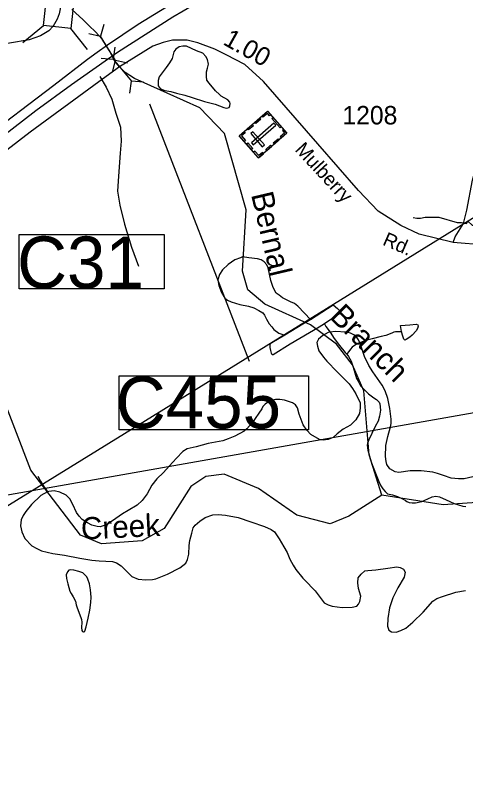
# Model space of a CAD drawing. Extents: x 2082433 to 2279600, y 546599 to 755198.
# Drawn here: x 2156147 to 2159193, y 600578 to 605870 of the extents above; entities that cross this region are included whole.
import ezdxf

# ---------------------------------------------------------------- set-up
doc = ezdxf.new("R2010")
doc.units = 0
for name, color, linetype in [('Exist Boundary Political Fire Districts', 7, 'Continuous'), ('Exist Cultural Cemetery CELL', 7, 'Continuous'), ('Exist Hydrographic Creek Single Shore', 7, 'Continuous'), ('Exist Hydrographic Creek Single Shore Label', 7, 'Continuous'), ('Exist Hydrographic Misc Water Feature', 7, 'Continuous'), ('Exist Road Non-System Type 51', 7, 'Continuous'), ('Exist Road Primary Interstate Divided Center Attributed', 7, 'Continuous'), ('Exist Road Primary Interstate Structure Culvert CELL', 7, 'Continuous'), ('Exist Road Primary Interstate Structure Culvert Number Label', 7, 'Continuous'), ('Exist Road Secondary Mileage Hundredths English Label', 7, 'Continuous'), ('Exist Road Secondary Structure Culvert CELL', 7, 'Continuous'), ('Exist Road Secondary Structure Culvert Number Label', 7, 'Continuous'), ('Exist Road Secondary Structure Standard Bridge CELL', 7, 'Continuous'), ('Exist Road Secondary Type 51 Attributed', 7, 'Continuous'), ('Exist Road Secondary Type 51 Label', 7, 'Continuous'), ('Exist Road Secondary Type 51 Number Label', 7, 'Continuous'), ('Exist Utilities Electrical Transmission Line', 7, 'Continuous')]:
    doc.layers.add(name, color=color, linetype=linetype)

msp = doc.modelspace()

# ---------------------------------------------------------------- linework, layer by layer
at = {"layer": 'Exist Boundary Political Fire Districts'}
msp.add_lwpolyline([(2159905.3, 603293.7), (2151346, 601782.1)], dxfattribs=at)
at = {"layer": 'Exist Cultural Cemetery CELL'}
for points in [[(2157792.9, 604906), (2157662, 605056), (2157853.8, 605223.4), (2157984.7, 605073.4)], [(2157806.9, 605167.3), (2157774.2, 605138.8), (2157766.7, 605147.4), (2157799.4, 605175.9)], [(2157875.6, 605198.4), (2157867, 605190.9), (2157852.5, 605207.4), (2157822, 605180.9), (2157814.7, 605189.3), (2157853.8, 605223.4)], [(2157938.3, 605109.1), (2157882.5, 605173.1), (2157891.1, 605180.6), (2157946.9, 605116.6)], [(2157757.2, 605124), (2157724.5, 605095.5), (2157717, 605104.1), (2157749.7, 605132.6)], [(2157743.3, 605007.4), (2157755.6, 604993.3), (2157908.3, 605126.6), (2157896.1, 605140.7)], [(2157694.6, 605084.5), (2157702.1, 605076), (2157677.8, 605054.8), (2157704.5, 605024.3), (2157696.1, 605016.9), (2157662, 605056)], [(2157817.3, 604981.5), (2157831.4, 604993.7), (2157754, 605082.4), (2157739.9, 605070.2)], [(2157962.9, 605098.3), (2157954.3, 605090.7), (2157968.8, 605074.2), (2157938.3, 605047.6), (2157945.6, 605039.2), (2157984.7, 605073.3)], [(2157932.1, 605027.4), (2157899.4, 604998.9), (2157891.9, 605007.5), (2157924.6, 605036)], [(2157744.2, 604961.8), (2157710.1, 605000.8), (2157718.7, 605008.3), (2157752.8, 604969.3)], [(2157881.4, 604983.2), (2157848.8, 604954.7), (2157841.3, 604963.3), (2157873.9, 604991.8)], [(2157825.5, 604934.4), (2157818.1, 604943), (2157793.8, 604921.8), (2157767.1, 604952.4), (2157758.8, 604945.1), (2157792.9, 604906)]]:
    msp.add_lwpolyline(points, close=True, dxfattribs=at)
at = {"layer": 'Exist Hydrographic Creek Single Shore'}
for points in [[(2158626.4, 602619.5), (2158541.3, 602893.5), (2158505.5, 603327.2), (2158429.4, 603502.6), (2158320.5, 603642.6), (2158144.4, 603774), (2157835.3, 603914.8), (2157718.5, 604012.3), (2157684.4, 604137.7), (2157707.4, 604553.8), (2157562.4, 605071.7), (2157395.5, 605245.7), (2156952.1, 605444.1), (2156890.1, 605483.9), (2156850, 605524.1), (2156818.4, 605561.4), (2156782.6, 605631.7), (2156732.4, 605710.6), (2156687.3, 605760.2), (2156646.3, 605801.3), (2156605.3, 605842.4), (2156528.5, 605912.3)], [(2158839.6, 604501), (2158863.8, 604497.3), (2158889.6, 604497.4), (2158920, 604503.4), (2159013.1, 604503.5), (2159137.1, 604467.2), (2159166.4, 604467.2), (2159201.2, 604460.3), (2159209.7, 604477), (2159238.8, 604449.1), (2159297.4, 604449.1), (2159323.8, 604456.1), (2159365.6, 604475.6), (2159381, 604475.6)], [(2158626.4, 602619.5), (2158402.5, 602476.4), (2158277.4, 602426.4), (2158052.5, 602483.5), (2157792.5, 602665.9), (2157558.5, 602762.4), (2157434.4, 602745.3), (2157334.4, 602678.5), (2157152.3, 602393.4), (2157003.4, 602311.2), (2156728.4, 602290.5), (2156586.3, 602349.1), (2156251.3, 602788.9), (2156031.5, 603354.3), (2155896.3, 603544), (2155754.4, 603651.9), (2155579.3, 603625.9), (2155471.3, 603575.6), (2155347.4, 603450.2), (2155240.4, 603258.8), (2155091.3, 603140.4)], [(2160496.5, 601922.2), (2160454.5, 601896.9), (2160137.5, 601936.1), (2160020.4, 602043.4), (2159844.5, 602276.6), (2159467.4, 602582.8), (2159042.5, 602555.3), (2158626.4, 602619.5)]]:
    msp.add_lwpolyline(points, dxfattribs=at)
at = {"layer": 'Exist Hydrographic Misc Water Feature'}
msp.add_line((2157970.6, 603706.4), (2158092.4, 603780.9), dxfattribs=at)
for points in [[(2157293.7, 605330), (2157343.3, 605314.4), (2157425.8, 605288.9), (2157497.7, 605269.2), (2157556.4, 605247.7), (2157576.1, 605243.5), (2157592.1, 605247.6), (2157597.8, 605259.7), (2157600.1, 605275.6), (2157598, 605283.6), (2157583.7, 605299.6), (2157539.6, 605323.3), (2157527.5, 605335.2), (2157499.6, 605361.3), (2157457.1, 605412.8), (2157443, 605432.7), (2157438.9, 605456.9), (2157440.5, 605488.7), (2157446.5, 605515), (2157452.4, 605540.8), (2157446.1, 605573), (2157436, 605592.8), (2157414.3, 605614.7), (2157371.8, 605632.5), (2157304, 605662.2), (2157280, 605663.8), (2157255.6, 605657.8), (2157231.6, 605643.6), (2157218, 605623.7), (2157206.6, 605579.6), (2157188.3, 605549.5), (2157166.6, 605519.2), (2157139.1, 605483.2), (2157119, 605455), (2157112.9, 605431.1), (2157111.4, 605415.1), (2157113.3, 605395), (2157125.6, 605376.9), (2157139.5, 605369.1), (2157157.8, 605363.2), (2157197.5, 605355.5), (2157235.5, 605345.7), (2157293.7, 605330)], [(2157669.6, 604228.5), (2157631.8, 604214.3), (2157586.1, 604184), (2157548.6, 604147.8), (2157528.5, 604116), (2157516.4, 604079.7), (2157522.8, 604041.8), (2157541.2, 603994), (2157563.6, 603954.2), (2157581.4, 603942.1), (2157607.6, 603930.5), (2157665.9, 603912.7), (2157723.9, 603901.1), (2157759.6, 603889.2), (2157793.6, 603871.5), (2157822.1, 603855.5), (2157832.2, 603839.7), (2157846.1, 603811.6), (2157864.2, 603781.8), (2157882.2, 603760), (2157896.2, 603742), (2157930.6, 603718.2), (2157950.9, 603710.2), (2157970.6, 603706.4)], [(2158143.6, 603811.3), (2158103.5, 603853.1), (2158057.5, 603901), (2158035.4, 603918.9), (2158009.3, 603930.6), (2157953.2, 603958.2), (2157931.4, 603976), (2157911.1, 603990), (2157890.8, 604028), (2157874.4, 604075.9), (2157856.2, 604159.7), (2157848, 604181.7), (2157829.9, 604201.4), (2157809.8, 604215.4), (2157784, 604221.3), (2157727.4, 604229.1), (2157683.7, 604234.5), (2157669.6, 604228.5)], [(2158143.6, 603811.3), (2158297.4, 603910.1), (2158327.2, 603884.5), (2158343.6, 603870.3), (2158347.7, 603862.4), (2158349.7, 603856.4), (2158238.2, 603782)], [(2158092.4, 603780.9), (2158135.9, 603805.2), (2158143.6, 603811.3)], [(2158238.2, 603782), (2158201.9, 603757.9), (2158006.7, 603642.6), (2157891.4, 603570), (2157883.6, 603572), (2157879.3, 603582), (2157875.2, 603600.1), (2157871.1, 603619.7), (2157870.9, 603643.7), (2157882.8, 603654.1), (2157970.6, 603706.4)], [(2158238.2, 603782), (2158248, 603763.9), (2158276.3, 603724.3)], [(2158759.8, 603729.1), (2158753.9, 603768.9), (2158815.6, 603775.4), (2158859.7, 603779.3), (2158871.8, 603773.4), (2158873.8, 603765.4), (2158867.9, 603749.7), (2158860.1, 603733.4), (2158832.4, 603705.2), (2158816.6, 603691.3), (2158792.6, 603675.1), (2158782.6, 603670.9), (2158776.4, 603677.1), (2158766.6, 603705), (2158759.8, 603729.1)], [(2158276.3, 603724.3), (2158264.4, 603722.1), (2158226.7, 603701.8), (2158198.8, 603677.6), (2158187.1, 603655.5), (2158190.8, 603629.8), (2158201.3, 603597.8), (2158231.2, 603555.9), (2158253.4, 603528.3), (2158323.9, 603456.4), (2158404.7, 603374.8), (2158428.3, 603343.3), (2158450.8, 603307.4), (2158479.1, 603245.5), (2158481.2, 603211.6), (2158475.2, 603173.5), (2158451.6, 603131.3), (2158413.7, 603095.2), (2158366.1, 603066.7), (2158324.1, 603034.6), (2158298.5, 603010.5), (2158264.6, 602996.5), (2158228.7, 602992.3), (2158204.6, 602997.9), (2158146.5, 603031.8), (2158118.4, 603059.6), (2158093.6, 603097.4), (2158067.8, 603169.1), (2158055.7, 603211), (2158041.5, 603231), (2158022.9, 603244.8), (2157968.9, 603262.7), (2157937.2, 603268.3), (2157907.4, 603268.3), (2157867.2, 603256.2), (2157837.5, 603235.9), (2157821.1, 603219.7), (2157813.3, 603203.9), (2157747.9, 603109.5), (2157712.2, 603069.1), (2157694.4, 603053.2), (2157632.5, 603018.7), (2157586.5, 603000.5), (2157550.8, 602988.4), (2157451, 602969.9), (2157369, 602947.4), (2157309.1, 602932.9), (2157279.4, 602914.7), (2157235.9, 602870.6), (2157187.7, 602816.2), (2157147.9, 602774), (2157102.4, 602729.8), (2157070.6, 602687.5), (2157038.8, 602629.5), (2157003.1, 602583.4), (2156969.3, 602551.2), (2156909.6, 602514.8), (2156869.9, 602492.4), (2156826.2, 602462.5), (2156768.4, 602424.2), (2156740.3, 602411.8), (2156720.2, 602405.9), (2156698.4, 602407.6), (2156664.4, 602415.6), (2156634.3, 602431.1), (2156598.4, 602455.2), (2156578.3, 602476.9), (2156560, 602502.7), (2156533.6, 602556.6), (2156515.3, 602594.7), (2156489.5, 602620.5), (2156446.8, 602640.3), (2156409.1, 602648), (2156371.2, 602645.7), (2156363.4, 602641.6)], [(2158478.7, 603653.2), (2158468.9, 603673.3), (2158456.4, 603693.1), (2158436.7, 603707), (2158414.5, 603716.9), (2158384.4, 603724.6), (2158310.6, 603728.5), (2158276.3, 603724.3)], [(2158276.3, 603724.3), (2158304.6, 603682.4), (2158340.9, 603634.7), (2158379.3, 603586.7), (2158389.1, 603574.7)], [(2158759.8, 603729.1), (2158754.1, 603726.7), (2158738.3, 603726.7), (2158720.1, 603726.6), (2158708.2, 603724.8), (2158698.1, 603720.6), (2158682.3, 603712.4), (2158654.2, 603702.5), (2158622.4, 603694.4), (2158562.6, 603679.8), (2158524.8, 603669.7), (2158492.9, 603659.2), (2158478.7, 603653.2)], [(2158478.7, 603653.2), (2158465, 603647.2), (2158442.8, 603635.1), (2158425.2, 603623.1), (2158414.7, 603608.9), (2158403, 603592.9), (2158393.2, 603578.9), (2158389.1, 603574.7)], [(2159243.5, 602743.9), (2159183.7, 602731.5), (2159145.9, 602729.5), (2159095.9, 602735), (2159043.6, 602752.6), (2159003.8, 602766.7), (2158971.4, 602776.5), (2158893.1, 602783.9), (2158819.7, 602783.7), (2158741.8, 602773.1), (2158717.8, 602777.2), (2158681.5, 602798.9), (2158661.4, 602828.7), (2158657.1, 602848.8), (2158651.2, 602882.5), (2158654.6, 602956.6), (2158668, 603016.7), (2158685.8, 603082.5), (2158689.7, 603106.6), (2158689.7, 603134.6), (2158680.9, 603206.5), (2158666.7, 603274.4), (2158648.7, 603326.6), (2158628.4, 603366.1), (2158565.6, 603455.9), (2158539.8, 603499.6), (2158508.8, 603559.4), (2158485.1, 603635.2), (2158478.7, 603653.2)], [(2158389.1, 603574.7), (2158401.4, 603559), (2158419.4, 603527.1), (2158433.6, 603487.2), (2158456.1, 603411.2), (2158470.1, 603385.2), (2158482.4, 603361.4), (2158500.2, 603341.7), (2158536.7, 603305.8), (2158572.8, 603280), (2158590.9, 603268), (2158608.7, 603250.3), (2158613.2, 603238.3), (2158617.1, 603196.3), (2158611.4, 603156.2), (2158601.9, 603122.4), (2158581.8, 603086.1), (2158558.1, 603038.1), (2158538.4, 602994), (2158530.4, 602971.7), (2158528.5, 602957.9), (2158532.6, 602924), (2158543.1, 602883.9), (2158557.4, 602840), (2158583.7, 602768.2), (2158605.8, 602712.2), (2158620, 602682.5), (2158634.5, 602662.4), (2158650.3, 602644.6), (2158664.5, 602628.6)], [(2156298.4, 602749.5), (2156314.8, 602715.4), (2156339.4, 602673.6), (2156348.8, 602661.6), (2156363.4, 602641.6)], [(2156363.4, 602641.6), (2156317.3, 602617.3), (2156253.7, 602557.2), (2156216, 602508.9), (2156197.9, 602480.8), (2156184.4, 602452.9), (2156180.9, 602410.8), (2156189.1, 602370.6), (2156209, 602325.1), (2156257.2, 602277.2), (2156291.2, 602257.4), (2156323.4, 602241.7), (2156399.7, 602224), (2156477.6, 602212.6), (2156581.6, 602193.3), (2156663.4, 602179.7), (2156713.8, 602175.7), (2156803.8, 602170.3), (2156829.9, 602160.6), (2156861.9, 602140.8), (2156900.2, 602102.9), (2156934, 602069.1), (2156976.1, 602051.3), (2157028.4, 602045.9), (2157074.1, 602047.8), (2157096.7, 602052.2), (2157175.8, 602084.4), (2157259.9, 602126.8), (2157299.7, 602159.3), (2157311.3, 602183.1), (2157321.2, 602219.4), (2157322.6, 602279.2), (2157326.3, 602311.5), (2157340.7, 602361.2), (2157350.1, 602397.5), (2157362.4, 602417.5), (2157393.8, 602443.6), (2157429.9, 602467.8), (2157481.7, 602486.3), (2157519.5, 602488.3), (2157567.7, 602484.6), (2157653.6, 602469.2), (2157740.1, 602439.5), (2157832.2, 602408.2), (2157878.3, 602386.2), (2157900, 602372.3), (2157932.7, 602322.8), (2157962.4, 602268.8), (2157984.9, 602230.9), (2158005, 602185.4), (2158025.5, 602145.3), (2158043.6, 602115.5), (2158092.2, 602057.8), (2158124.2, 602025.8), (2158156, 601992.2), (2158174.4, 601972), (2158236.9, 601890.8), (2158262.6, 601876.7), (2158290.7, 601866.8), (2158359.2, 601859.3), (2158426.6, 601861.6), (2158457, 601867.6), (2158468.9, 601880), (2158478.7, 601898), (2158484.7, 601934), (2158468.2, 601988), (2158463.9, 602025.9), (2158467.8, 602059.8), (2158485.9, 602083.9), (2158511.1, 602106), (2158531.4, 602110.2), (2158585.3, 602114.6), (2158667.4, 602125), (2158729.1, 602133.4), (2158751.4, 602129.3), (2158773.2, 602117.4), (2158785.7, 602097.8), (2158777.9, 602063.6), (2158734.4, 601991.1), (2158700.6, 601923.3), (2158679, 601855.1), (2158666.9, 601783.2), (2158665.9, 601731), (2158673.5, 601705.1), (2158691.5, 601693), (2158723.5, 601691.5), (2158755.7, 601701.6), (2158789.6, 601717.6), (2158837.5, 601758.2), (2158906.6, 601826.4), (2158972.7, 601900.8), (2159000.4, 601918.9), (2159037.9, 601933.1), (2159128.1, 601961.6), (2159193.9, 601974)], [(2158664.5, 602628.6), (2158698.1, 602621.2), (2158732.6, 602611.1), (2158770.5, 602593.6), (2158786.7, 602583.4), (2158796.7, 602577.5), (2158812.9, 602569.7), (2158832.4, 602567.6), (2158854.6, 602567.9), (2158898.9, 602577.8), (2158938.4, 602594.1), (2158968.6, 602608.3), (2158992.2, 602612.8), (2159018.4, 602608.9), (2159062.7, 602589.2), (2159116.6, 602563.2), (2159146.4, 602553.4), (2159176.5, 602545.6), (2159196.6, 602543.8)], [(2156563.3, 601857), (2156589.8, 601791.4), (2156593.9, 601777.4), (2156595.9, 601759.2), (2156594.3, 601723.4), (2156596.3, 601703.2), (2156600.6, 601695.2), (2156606.2, 601693.6), (2156612.1, 601693.5), (2156616.2, 601697.3), (2156624.2, 601727.7), (2156638.2, 601785.7), (2156649.6, 601839.5), (2156657.6, 601891.8), (2156659.3, 601927.7), (2156654.8, 601977.5), (2156646.6, 602017.6), (2156636.3, 602049.6), (2156628.3, 602065.4), (2156616.6, 602079.3), (2156602.3, 602093.3), (2156576, 602101.3), (2156542.2, 602110.8), (2156520, 602114.6), (2156508.4, 602110.7), (2156498.1, 602100.9), (2156490.5, 602080.5), (2156492.6, 602054.7), (2156500.6, 602018.6), (2156514.9, 601969), (2156523.1, 601952.7), (2156537.1, 601931.2), (2156551.6, 601901), (2156557.4, 601877), (2156559.4, 601869), (2156563.3, 601857)]]:
    msp.add_lwpolyline(points, dxfattribs=at)
at = {"layer": 'Exist Road Non-System Type 51'}
for points in [[(2156717.2, 605457.2), (2156759.6, 605385.6), (2156798.1, 605303.8), (2156826.6, 605210), (2156857.1, 605114.2), (2156861.5, 605020.2), (2156856.1, 604938.3), (2156844.9, 604782.1), (2156837.4, 604680.3), (2156852.1, 604584.4), (2156884.7, 604456.6), (2156931.5, 604300.9), (2156978.3, 604171.1)], [(2159110.1, 604332.6), (2159122.5, 604371.6), (2159156.3, 604424.9), (2159179.4, 604462.2), (2159202.4, 604551), (2159241.5, 604755.2), (2159281.5, 604899.1), (2159304.6, 605039.4), (2159356.9, 605266.7)]]:
    msp.add_lwpolyline(points, dxfattribs=at)
at = {"layer": 'Exist Road Primary Interstate Divided Center Attributed'}
for points in [[(2160142.4, 607370.9), (2159920.5, 607265.6), (2159478.1, 607073), (2158706.4, 606701.4), (2158191.7, 606462), (2157707.5, 606232.9), (2157390.5, 606064.9), (2157278.8, 605998.2), (2156976.4, 605811), (2156768.6, 605670), (2156698.4, 605620.5), (2156634.6, 605571.9), (2156405.8, 605396.3), (2155904, 605017), (2155370.1, 604608.4), (2155029.5, 604343.2), (2154331.4, 603808.1), (2154005.8, 603556)], [(2154026.9, 603492.9), (2154108.9, 603555.5), (2154528.9, 603878), (2155002.6, 604242.7), (2155372.9, 604529.4), (2155912.2, 604940.7), (2156283.3, 605227.4), (2156525.7, 605403.1), (2156837.2, 605621.5), (2157211.4, 605861.3), (2157492.6, 606026.8), (2157787.1, 606188.2), (2158141.3, 606368.3), (2158642.9, 606602.7), (2158921.7, 606729.9), (2159439.3, 606972.3), (2159898.9, 607183.7), (2160103.4, 607277.6)]]:
    msp.add_lwpolyline(points, dxfattribs=at)
at = {"layer": 'Exist Road Primary Interstate Structure Culvert CELL'}
for p, q in [((2156743.8, 605810.3), (2156722.5, 605731.5)), ((2156642.7, 605748.5), (2156722.5, 605731.5)), ((2156824, 605565.7), (2156722.5, 605731.5)), ((2156802.8, 605486.9), (2156824, 605565.7)), ((2156903.8, 605548.8), (2156824, 605565.7))]:
    msp.add_line(p, q, dxfattribs=at)
at = {"layer": 'Exist Road Primary Interstate Structure Culvert Number Label'}
msp.add_lwpolyline([(2156171.2, 604385.5), (2157152.4, 604385.5), (2157152.4, 604018.9), (2156171.2, 604018.9)], close=True, dxfattribs=at)
at = {"layer": 'Exist Road Secondary Structure Culvert CELL'}
for p, q in [((2156819.2, 605656.9), (2156808.7, 605575.9)), ((2156727.3, 605581.9), (2156808.7, 605575.9)), ((2156808.7, 605575.9), (2156931.7, 605425.3)), ((2156921.3, 605344.4), (2156931.7, 605425.3)), ((2157013.1, 605419.3), (2156931.7, 605425.3))]:
    msp.add_line(p, q, dxfattribs=at)
at = {"layer": 'Exist Road Secondary Structure Culvert Number Label'}
msp.add_line((2157053.4, 605271.7), (2157728.9, 603528.4), dxfattribs=at)
msp.add_lwpolyline([(2156847.8, 603427.7), (2158130.6, 603427.7), (2158130.6, 603062.7), (2156847.8, 603062.7)], close=True, dxfattribs=at)
at = {"layer": 'Exist Road Secondary Structure Standard Bridge CELL'}
for p, q in [((2156195.4, 605688.6), (2156336.4, 605802.2)), ((2156634.2, 605641.4), (2156520.6, 605782.4))]:
    msp.add_line(p, q, dxfattribs=at)
msp.add_lwpolyline([(2156336.4, 605802.2), (2156378.9, 606196.6), (2156563.1, 606176.7), (2156520.6, 605782.4)], close=True, dxfattribs=at)
at = {"layer": 'Exist Road Secondary Type 51 Attributed'}
for points in [[(2156450.1, 605926.7), (2156441.9, 605881.8), (2156429, 605845.7), (2156401.8, 605799.4), (2156373.2, 605766.7), (2156316, 605732.6), (2156238.3, 605706.8), (2155571.9, 605594.1), (2155492.3, 605580.9), (2155402.3, 605572.5), (2154717.7, 605560.1), (2154679.5, 605551.2)], [(2159709.1, 604311.2), (2159418, 604317.4), (2159328.5, 604314.8), (2159110.1, 604332.6), (2158878.6, 604389.1), (2158755.8, 604448), (2158603.1, 604543.9), (2158469.9, 604684.2), (2158193.8, 605000.3), (2157825.3, 605422.9), (2157700.1, 605538.4), (2157573, 605604.6), (2157495.4, 605642.8), (2157380.3, 605685.7), (2157308.1, 605703.4), (2157210, 605704.7), (2157146, 605688.4), (2157076.6, 605662.5), (2156850, 605524.1)], [(2156850, 605524.1), (2156710.5, 605421), (2156244.6, 605081), (2155365.4, 604401.7)]]:
    msp.add_lwpolyline(points, dxfattribs=at)
at = {"layer": 'Exist Utilities Electrical Transmission Line'}
msp.add_lwpolyline([(2146173.6, 599684.5), (2146621.1, 599768.4), (2147064.7, 599848.2), (2147516, 599936.3), (2148003.5, 600022.4), (2148508.9, 600114.5), (2148895.3, 600219.8), (2149083, 600268.3), (2149654.2, 600379.5), (2150335.4, 600503.3), (2150992.4, 600626.9), (2151769.2, 600773.3), (2152268.6, 600864), (2152668, 600938.2), (2153880.3, 601171), (2155131.4, 601955.6), (2156884.7, 603037.1), (2159164, 604449.3), (2161823.7, 606095.6)], dxfattribs=at)

# ---------------------------------------------------------------- texts
at = {"layer": 'Exist Hydrographic Creek Single Shore Label'}
for s, rotation, p in [('Bernal', 283.2706, (2157740.7, 604657.9)), ('Branch', 315.0532, (2158266.9, 603823.7)), ('Creek', 2.7391, (2156593.4, 602318.1))]:
    msp.add_text(s, height=150, rotation=rotation, dxfattribs=at).set_placement(p)
at = {"layer": 'Exist Road Primary Interstate Structure Culvert Number Label'}
msp.add_text('C31', height=350, dxfattribs=at).set_placement((2156157.2, 604023))
at = {"layer": 'Exist Road Secondary Mileage Hundredths English Label'}
msp.add_text('1.00', height=125, rotation=330.7214, dxfattribs=at).set_placement((2157544.6, 605678.5))
at = {"layer": 'Exist Road Secondary Structure Culvert Number Label'}
msp.add_text('C455', height=350, dxfattribs=at).set_placement((2156825.6, 603072.4))
at = {"layer": 'Exist Road Secondary Type 51 Label'}
for s, rotation, p in [('Mulberry', 312.6131, (2158033.8, 604958)), ('Rd.', 336.4838, (2158626.2, 604319.1))]:
    msp.add_text(s, height=95, rotation=rotation, dxfattribs=at).set_placement(p)
at = {"layer": 'Exist Road Secondary Type 51 Number Label'}
msp.add_text('1208', height=125, dxfattribs=at).set_placement((2158360.2, 605132.8))

doc.saveas('drawing.dxf')
